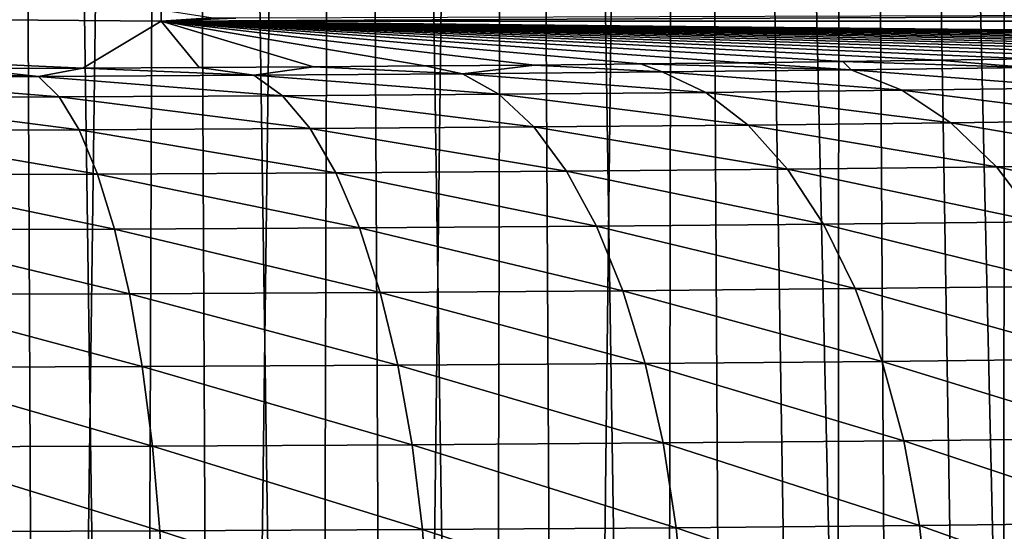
# Model space of a CAD drawing. Header units: millimetres. Extents: x -110 to 110, y 0 to 80.
# Tile 368 of 439: x 74.2 to 77.32, y 50.32 to 51.94. Entities that reach past the tile are written whole.
import ezdxf

# ---------------------------------------------------------------- set-up
doc = ezdxf.new("R2010")
doc.units = ezdxf.units.MM
doc.header["$LTSCALE"] = 59.460957
for name, color, linetype in [('134', 7, 'CONTINUOUS'), ('141', 7, 'CONTINUOUS'), ('239', 7, 'CONTINUOUS'), ('29', 7, 'CONTINUOUS'), ('53', 7, 'CONTINUOUS'), ('6', 7, 'CONTINUOUS'), ('80', 7, 'CONTINUOUS'), ('89', 7, 'CONTINUOUS')]:
    doc.layers.add(name, color=color, linetype=linetype)

msp = doc.modelspace()

# ---------------------------------------------------------------- linework, layer by layer
at = {"layer": '134', "color": 7, "linetype": 'CONTINUOUS'}
for points in [[(75.8318, 51.7919, 40.078), (75.486, 51.789, 39.9092), (75.6038, 51.7642, 39.6515), (75.8318, 51.7919, 40.078)], [(76.236, 51.7699, 39.9766), (75.8318, 51.7919, 40.078), (75.6038, 51.7642, 39.6515), (76.236, 51.7699, 39.9766)], [(76.1681, 51.7952, 40.2651), (75.8318, 51.7919, 40.078), (76.236, 51.7699, 39.9766), (76.1681, 51.7952, 40.2651)], [(76.4939, 51.7987, 40.4698), (76.1681, 51.7952, 40.2651), (76.8346, 51.7766, 40.3602), (76.4939, 51.7987, 40.4698)], [(76.8346, 51.7766, 40.3602), (76.1681, 51.7952, 40.2651), (76.236, 51.7699, 39.9766), (76.8346, 51.7766, 40.3602)], [(76.8084, 51.8026, 40.6916), (76.4939, 51.7987, 40.4698), (76.8346, 51.7766, 40.3602), (76.8084, 51.8026, 40.6916)], [(77.1105, 51.8068, 40.9299), (76.8084, 51.8026, 40.6916), (77.3941, 51.7842, 40.7987), (77.1105, 51.8068, 40.9299)], [(77.3941, 51.7842, 40.7987), (76.8084, 51.8026, 40.6916), (76.8346, 51.7766, 40.3602), (77.3941, 51.7842, 40.7987)], [(77.3995, 51.8112, 41.184), (77.1105, 51.8068, 40.9299), (77.3941, 51.7842, 40.7987), (77.3995, 51.8112, 41.184)], [(74.2613, 51.7561, 39.188), (73.6496, 51.7793, 39.3536), (73.5632, 51.7538, 39.0538), (74.2613, 51.7561, 39.188)], [(74.0277, 51.7805, 39.4251), (73.6496, 51.7793, 39.3536), (74.2613, 51.7561, 39.188), (74.0277, 51.7805, 39.4251)], [(74.4015, 51.7821, 39.5167), (74.0277, 51.7805, 39.4251), (74.2613, 51.7561, 39.188), (74.4015, 51.7821, 39.5167)], [(74.9436, 51.7596, 39.3879), (74.4015, 51.7821, 39.5167), (74.2613, 51.7561, 39.188), (74.9436, 51.7596, 39.3879)], [(74.7698, 51.784, 39.6282), (74.4015, 51.7821, 39.5167), (74.9436, 51.7596, 39.3879), (74.7698, 51.784, 39.6282)], [(75.1316, 51.7863, 39.7591), (74.7698, 51.784, 39.6282), (74.9436, 51.7596, 39.3879), (75.1316, 51.7863, 39.7591)], [(75.6038, 51.7642, 39.6515), (75.1316, 51.7863, 39.7591), (74.9436, 51.7596, 39.3879), (75.6038, 51.7642, 39.6515)], [(75.6038, 51.7642, 39.6515), (74.9436, 51.7596, 39.3879), (75.7192, 51.6995, 39.3994), (75.6038, 51.7642, 39.6515)], [(75.486, 51.789, 39.9092), (75.1316, 51.7863, 39.7591), (75.6038, 51.7642, 39.6515), (75.486, 51.789, 39.9092)], [(76.236, 51.7699, 39.9766), (75.6038, 51.7642, 39.6515), (76.3749, 51.7053, 39.7365), (76.236, 51.7699, 39.9766)], [(76.3749, 51.7053, 39.7365), (75.6038, 51.7642, 39.6515), (75.7192, 51.6995, 39.3994), (76.3749, 51.7053, 39.7365)], [(76.8346, 51.7766, 40.3602), (76.236, 51.7699, 39.9766), (76.9957, 51.7123, 40.1344), (76.8346, 51.7766, 40.3602)], [(76.9957, 51.7123, 40.1344), (76.236, 51.7699, 39.9766), (76.3749, 51.7053, 39.7365), (76.9957, 51.7123, 40.1344)], [(77.3941, 51.7842, 40.7987), (76.8346, 51.7766, 40.3602), (77.576, 51.7202, 40.5892), (77.3941, 51.7842, 40.7987)], [(77.576, 51.7202, 40.5892), (76.8346, 51.7766, 40.3602), (76.9957, 51.7123, 40.1344), (77.576, 51.7202, 40.5892)], [(74.2613, 51.7561, 39.188), (73.5632, 51.7538, 39.0538), (74.3268, 51.6911, 38.9187), (74.2613, 51.7561, 39.188)], [(74.3268, 51.6911, 38.9187), (73.5632, 51.7538, 39.0538), (73.6027, 51.6886, 38.7794), (74.3268, 51.6911, 38.9187)], [(74.9436, 51.7596, 39.3879), (74.2613, 51.7561, 39.188), (75.0344, 51.6947, 39.1259), (74.9436, 51.7596, 39.3879)], [(75.0344, 51.6947, 39.1259), (74.2613, 51.7561, 39.188), (74.3268, 51.6911, 38.9187), (75.0344, 51.6947, 39.1259)], [(75.7192, 51.6995, 39.3994), (74.9436, 51.7596, 39.3879), (75.0344, 51.6947, 39.1259), (75.7192, 51.6995, 39.3994)], [(75.7192, 51.6995, 39.3994), (75.0344, 51.6947, 39.1259), (75.8298, 51.596, 39.1583), (75.7192, 51.6995, 39.3994)], [(76.3749, 51.7053, 39.7365), (75.7192, 51.6995, 39.3994), (76.5081, 51.6021, 39.507), (76.3749, 51.7053, 39.7365)], [(76.5081, 51.6021, 39.507), (75.7192, 51.6995, 39.3994), (75.8298, 51.596, 39.1583), (76.5081, 51.6021, 39.507)], [(76.9957, 51.7123, 40.1344), (76.3749, 51.7053, 39.7365), (77.1502, 51.6092, 39.9185), (76.9957, 51.7123, 40.1344)], [(77.1502, 51.6092, 39.9185), (76.3749, 51.7053, 39.7365), (76.5081, 51.6021, 39.507), (77.1502, 51.6092, 39.9185)], [(77.576, 51.7202, 40.5892), (76.9957, 51.7123, 40.1344), (77.7504, 51.6175, 40.389), (77.576, 51.7202, 40.5892)], [(77.7504, 51.6175, 40.389), (76.9957, 51.7123, 40.1344), (77.1502, 51.6092, 39.9185), (77.7504, 51.6175, 40.389)], [(74.3268, 51.6911, 38.9187), (73.6027, 51.6886, 38.7794), (74.3896, 51.5873, 38.6611), (74.3268, 51.6911, 38.9187)], [(74.3896, 51.5873, 38.6611), (73.6027, 51.6886, 38.7794), (73.6406, 51.5848, 38.517), (74.3896, 51.5873, 38.6611)], [(75.0344, 51.6947, 39.1259), (74.3268, 51.6911, 38.9187), (75.1215, 51.591, 38.8755), (75.0344, 51.6947, 39.1259)], [(75.1215, 51.591, 38.8755), (74.3268, 51.6911, 38.9187), (74.3896, 51.5873, 38.6611), (75.1215, 51.591, 38.8755)], [(75.8298, 51.596, 39.1583), (75.0344, 51.6947, 39.1259), (75.1215, 51.591, 38.8755), (75.8298, 51.596, 39.1583)], [(77.1502, 51.6092, 39.9185), (76.5081, 51.6021, 39.507), (77.295, 51.4695, 39.717), (77.1502, 51.6092, 39.9185)], [(77.7504, 51.6175, 40.389), (77.1502, 51.6092, 39.9185), (77.9139, 51.478, 40.2022), (77.7504, 51.6175, 40.389)], [(77.9139, 51.478, 40.2022), (77.1502, 51.6092, 39.9185), (77.295, 51.4695, 39.717), (77.9139, 51.478, 40.2022)], [(74.3896, 51.5873, 38.6611), (73.6406, 51.5848, 38.517), (74.4484, 51.4469, 38.4204), (74.3896, 51.5873, 38.6611)], [(74.4484, 51.4469, 38.4204), (73.6406, 51.5848, 38.517), (73.6761, 51.4443, 38.2719), (74.4484, 51.4469, 38.4204)], [(75.1215, 51.591, 38.8755), (74.3896, 51.5873, 38.6611), (75.2031, 51.4508, 38.6415), (75.1215, 51.591, 38.8755)], [(75.2031, 51.4508, 38.6415), (74.3896, 51.5873, 38.6611), (74.4484, 51.4469, 38.4204), (75.2031, 51.4508, 38.6415)], [(75.8298, 51.596, 39.1583), (75.1215, 51.591, 38.8755), (75.9335, 51.4559, 38.9331), (75.8298, 51.596, 39.1583)], [(75.9335, 51.4559, 38.9331), (75.1215, 51.591, 38.8755), (75.2031, 51.4508, 38.6415), (75.9335, 51.4559, 38.9331)], [(76.5081, 51.6021, 39.507), (75.8298, 51.596, 39.1583), (76.6329, 51.4621, 39.2927), (76.5081, 51.6021, 39.507)], [(76.6329, 51.4621, 39.2927), (75.8298, 51.596, 39.1583), (75.9335, 51.4559, 38.9331), (76.6329, 51.4621, 39.2927)], [(77.295, 51.4695, 39.717), (76.5081, 51.6021, 39.507), (76.6329, 51.4621, 39.2927), (77.295, 51.4695, 39.717)], [(75.2031, 51.4508, 38.6415), (74.4484, 51.4469, 38.4204), (75.2776, 51.2767, 38.4288), (75.2031, 51.4508, 38.6415)], [(75.9335, 51.4559, 38.9331), (75.2031, 51.4508, 38.6415), (76.0281, 51.282, 38.7285), (75.9335, 51.4559, 38.9331)], [(76.0281, 51.282, 38.7285), (75.2031, 51.4508, 38.6415), (75.2776, 51.2767, 38.4288), (76.0281, 51.282, 38.7285)], [(76.6329, 51.4621, 39.2927), (75.9335, 51.4559, 38.9331), (76.7468, 51.2884, 39.098), (76.6329, 51.4621, 39.2927)], [(76.7468, 51.2884, 39.098), (75.9335, 51.4559, 38.9331), (76.0281, 51.282, 38.7285), (76.7468, 51.2884, 39.098)], [(77.295, 51.4695, 39.717), (76.6329, 51.4621, 39.2927), (77.4271, 51.296, 39.534), (77.295, 51.4695, 39.717)], [(77.4271, 51.296, 39.534), (76.6329, 51.4621, 39.2927), (76.7468, 51.2884, 39.098), (77.4271, 51.296, 39.534)], [(77.9139, 51.478, 40.2022), (77.295, 51.4695, 39.717), (78.0631, 51.3047, 40.0325), (77.9139, 51.478, 40.2022)], [(78.0631, 51.3047, 40.0325), (77.295, 51.4695, 39.717), (77.4271, 51.296, 39.534), (78.0631, 51.3047, 40.0325)], [(74.4484, 51.4469, 38.4204), (73.6761, 51.4443, 38.2719), (74.5021, 51.2728, 38.2016), (74.4484, 51.4469, 38.4204)], [(74.5021, 51.2728, 38.2016), (73.6761, 51.4443, 38.2719), (73.7085, 51.2701, 38.049), (74.5021, 51.2728, 38.2016)], [(75.2776, 51.2767, 38.4288), (74.4484, 51.4469, 38.4204), (74.5021, 51.2728, 38.2016), (75.2776, 51.2767, 38.4288)], [(77.4271, 51.296, 39.534), (76.7468, 51.2884, 39.098), (77.5439, 51.0922, 39.373), (77.4271, 51.296, 39.534)], [(74.5021, 51.2728, 38.2016), (73.7085, 51.2701, 38.049), (74.5496, 51.0684, 38.0091), (74.5021, 51.2728, 38.2016)], [(74.5496, 51.0684, 38.0091), (73.7085, 51.2701, 38.049), (73.7372, 51.0657, 37.8529), (74.5496, 51.0684, 38.0091)], [(75.2776, 51.2767, 38.4288), (74.5021, 51.2728, 38.2016), (75.3435, 51.0725, 38.2416), (75.2776, 51.2767, 38.4288)], [(75.3435, 51.0725, 38.2416), (74.5021, 51.2728, 38.2016), (74.5496, 51.0684, 38.0091), (75.3435, 51.0725, 38.2416)], [(76.0281, 51.282, 38.7285), (75.2776, 51.2767, 38.4288), (76.1117, 51.0778, 38.5484), (76.0281, 51.282, 38.7285)], [(76.1117, 51.0778, 38.5484), (75.2776, 51.2767, 38.4288), (75.3435, 51.0725, 38.2416), (76.1117, 51.0778, 38.5484)], [(76.7468, 51.2884, 39.098), (76.0281, 51.282, 38.7285), (76.8474, 51.0844, 38.9267), (76.7468, 51.2884, 39.098)], [(76.8474, 51.0844, 38.9267), (76.0281, 51.282, 38.7285), (76.1117, 51.0778, 38.5484), (76.8474, 51.0844, 38.9267)], [(77.5439, 51.0922, 39.373), (76.7468, 51.2884, 39.098), (76.8474, 51.0844, 38.9267), (77.5439, 51.0922, 39.373)], [(76.1117, 51.0778, 38.5484), (75.3435, 51.0725, 38.2416), (76.1827, 50.8476, 38.3967), (76.1117, 51.0778, 38.5484)], [(76.8474, 51.0844, 38.9267), (76.1117, 51.0778, 38.5484), (76.9328, 50.8543, 38.7824), (76.8474, 51.0844, 38.9267)], [(76.9328, 50.8543, 38.7824), (76.1117, 51.0778, 38.5484), (76.1827, 50.8476, 38.3967), (76.9328, 50.8543, 38.7824)], [(77.5439, 51.0922, 39.373), (76.8474, 51.0844, 38.9267), (77.643, 50.8622, 39.2375), (77.5439, 51.0922, 39.373)], [(77.643, 50.8622, 39.2375), (76.8474, 51.0844, 38.9267), (76.9328, 50.8543, 38.7824), (77.643, 50.8622, 39.2375)], [(74.5496, 51.0684, 38.0091), (73.7372, 51.0657, 37.8529), (74.5898, 50.838, 37.8468), (74.5496, 51.0684, 38.0091)], [(74.5898, 50.838, 37.8468), (73.7372, 51.0657, 37.8529), (73.7615, 50.8352, 37.6875), (74.5898, 50.838, 37.8468)], [(75.3435, 51.0725, 38.2416), (74.5496, 51.0684, 38.0091), (75.3993, 50.8421, 38.0839), (75.3435, 51.0725, 38.2416)], [(75.3993, 50.8421, 38.0839), (74.5496, 51.0684, 38.0091), (74.5898, 50.838, 37.8468), (75.3993, 50.8421, 38.0839)], [(76.1827, 50.8476, 38.3967), (75.3435, 51.0725, 38.2416), (75.3993, 50.8421, 38.0839), (76.1827, 50.8476, 38.3967)], [(77.643, 50.8622, 39.2375), (76.9328, 50.8543, 38.7824), (77.7223, 50.6108, 39.1301), (77.643, 50.8622, 39.2375)], [(74.5898, 50.838, 37.8468), (73.7615, 50.8352, 37.6875), (74.6221, 50.5861, 37.7179), (74.5898, 50.838, 37.8468)], [(74.6221, 50.5861, 37.7179), (73.7615, 50.8352, 37.6875), (73.7809, 50.5833, 37.5562), (74.6221, 50.5861, 37.7179)], [(75.3993, 50.8421, 38.0839), (74.5898, 50.838, 37.8468), (75.4441, 50.5903, 37.9587), (75.3993, 50.8421, 38.0839)], [(75.4441, 50.5903, 37.9587), (74.5898, 50.838, 37.8468), (74.6221, 50.5861, 37.7179), (75.4441, 50.5903, 37.9587)], [(76.1827, 50.8476, 38.3967), (75.3993, 50.8421, 38.0839), (76.2395, 50.5959, 38.2763), (76.1827, 50.8476, 38.3967)], [(76.2395, 50.5959, 38.2763), (75.3993, 50.8421, 38.0839), (75.4441, 50.5903, 37.9587), (76.2395, 50.5959, 38.2763)], [(76.9328, 50.8543, 38.7824), (76.1827, 50.8476, 38.3967), (77.0012, 50.6027, 38.668), (76.9328, 50.8543, 38.7824)], [(77.0012, 50.6027, 38.668), (76.1827, 50.8476, 38.3967), (76.2395, 50.5959, 38.2763), (77.0012, 50.6027, 38.668)], [(77.7223, 50.6108, 39.1301), (76.9328, 50.8543, 38.7824), (77.0012, 50.6027, 38.668), (77.7223, 50.6108, 39.1301)], [(77.7223, 50.6108, 39.1301), (77.0012, 50.6027, 38.668), (77.7804, 50.3429, 39.053), (77.7223, 50.6108, 39.1301)], [(74.6221, 50.5861, 37.7179), (73.7809, 50.5833, 37.5562), (74.6457, 50.3179, 37.6252), (74.6221, 50.5861, 37.7179)], [(74.6457, 50.3179, 37.6252), (73.7809, 50.5833, 37.5562), (73.7952, 50.3151, 37.4616), (74.6457, 50.3179, 37.6252)], [(75.4441, 50.5903, 37.9587), (74.6221, 50.5861, 37.7179), (75.4768, 50.3222, 37.8686), (75.4441, 50.5903, 37.9587)], [(75.4768, 50.3222, 37.8686), (74.6221, 50.5861, 37.7179), (74.6457, 50.3179, 37.6252), (75.4768, 50.3222, 37.8686)], [(76.2395, 50.5959, 38.2763), (75.4441, 50.5903, 37.9587), (76.2811, 50.3278, 38.1898), (76.2395, 50.5959, 38.2763)], [(76.2811, 50.3278, 38.1898), (75.4441, 50.5903, 37.9587), (75.4768, 50.3222, 37.8686), (76.2811, 50.3278, 38.1898)], [(77.0012, 50.6027, 38.668), (76.2395, 50.5959, 38.2763), (77.0512, 50.3347, 38.5858), (77.0012, 50.6027, 38.668)], [(77.0512, 50.3347, 38.5858), (76.2395, 50.5959, 38.2763), (76.2811, 50.3278, 38.1898), (77.0512, 50.3347, 38.5858)], [(77.7804, 50.3429, 39.053), (77.0012, 50.6027, 38.668), (77.0512, 50.3347, 38.5858), (77.7804, 50.3429, 39.053)], [(76.2811, 50.3278, 38.1898), (75.4768, 50.3222, 37.8686), (76.3065, 50.0488, 38.1388), (76.2811, 50.3278, 38.1898)], [(77.0512, 50.3347, 38.5858), (76.2811, 50.3278, 38.1898), (77.0819, 50.0558, 38.5374), (77.0512, 50.3347, 38.5858)], [(77.0819, 50.0558, 38.5374), (76.2811, 50.3278, 38.1898), (76.3065, 50.0488, 38.1388), (77.0819, 50.0558, 38.5374)], [(77.7804, 50.3429, 39.053), (77.0512, 50.3347, 38.5858), (77.8159, 50.064, 39.0078), (77.7804, 50.3429, 39.053)], [(77.8159, 50.064, 39.0078), (77.0512, 50.3347, 38.5858), (77.0819, 50.0558, 38.5374), (77.8159, 50.064, 39.0078)], [(74.6457, 50.3179, 37.6252), (73.7952, 50.3151, 37.4616), (74.6601, 50.0389, 37.5704), (74.6457, 50.3179, 37.6252)], [(75.4768, 50.3222, 37.8686), (74.6457, 50.3179, 37.6252), (75.4968, 50.0432, 37.8154), (75.4768, 50.3222, 37.8686)], [(75.4968, 50.0432, 37.8154), (74.6457, 50.3179, 37.6252), (74.6601, 50.0389, 37.5704), (75.4968, 50.0432, 37.8154)], [(76.3065, 50.0488, 38.1388), (75.4768, 50.3222, 37.8686), (75.4968, 50.0432, 37.8154), (76.3065, 50.0488, 38.1388)]]:
    msp.add_3dface(points, dxfattribs=at)
at = {"layer": '141', "color": 7, "linetype": 'CONTINUOUS'}
for points in [[(74.65, 51.9308, 48.0349), (79.5787, 51.9552, 48.3135), (74.8866, 51.9398, 48.1925), (74.65, 51.9308, 48.0349)], [(74.65, 51.9308, 48.0349), (79.5787, 51.9308, 48.0349), (79.5787, 51.9552, 48.3135), (74.65, 51.9308, 48.0349)]]:
    msp.add_3dface(points, dxfattribs=at)
at = {"layer": '239', "color": 7, "linetype": 'CONTINUOUS'}
msp.add_3dface([(74.8077, 51.9411, 48.2714), (74.65, 51.9308, 48.0349), (74.8866, 51.9398, 48.1925), (74.8077, 51.9411, 48.2714)], dxfattribs=at)
at = {"layer": '29', "color": 7, "linetype": 'CONTINUOUS'}
for points in [[(74.0089, 40, 34.3433), (74.142, 70.7052, 34.9016), (74.5755, 40, 34.4271), (74.0089, 40, 34.3433)], [(74.142, 70.7052, 34.9016), (74.6885, 70.7052, 34.9922), (74.5755, 40, 34.4271), (74.142, 70.7052, 34.9016)], [(74.5755, 40, 34.4271), (74.6885, 70.7052, 34.9922), (75.1375, 40, 34.5373), (74.5755, 40, 34.4271)], [(74.6885, 70.7052, 34.9922), (75.2301, 70.7052, 35.1085), (75.1375, 40, 34.5373), (74.6885, 70.7052, 34.9922)], [(75.1375, 40, 34.5373), (75.2301, 70.7052, 35.1085), (75.6938, 40, 34.6737), (75.1375, 40, 34.5373)], [(75.2301, 70.7052, 35.1085), (75.7656, 70.7052, 35.2504), (75.6938, 40, 34.6737), (75.2301, 70.7052, 35.1085)], [(75.6938, 40, 34.6737), (75.7656, 70.7052, 35.2504), (76.243, 40, 34.8359), (75.6938, 40, 34.6737)], [(75.7656, 70.7052, 35.2504), (76.2938, 70.7052, 35.4173), (76.243, 40, 34.8359), (75.7656, 70.7052, 35.2504)], [(76.243, 40, 34.8359), (76.2938, 70.7052, 35.4173), (76.7841, 40, 35.0236), (76.243, 40, 34.8359)], [(76.2938, 70.7052, 35.4173), (76.8135, 70.7052, 35.6091), (76.7841, 40, 35.0236), (76.2938, 70.7052, 35.4173)], [(76.7841, 40, 35.0236), (76.8135, 70.7052, 35.6091), (77.3159, 40, 35.2364), (76.7841, 40, 35.0236)], [(76.8135, 70.7052, 35.6091), (77.3236, 70.7052, 35.8252), (77.3159, 40, 35.2364), (76.8135, 70.7052, 35.6091)], [(77.3159, 40, 35.2364), (77.3236, 70.7052, 35.8252), (77.8371, 40, 35.4738), (77.3159, 40, 35.2364)]]:
    msp.add_3dface(points, dxfattribs=at)
at = {"layer": '53', "color": 7, "linetype": 'CONTINUOUS'}
for points in [[(73.7238, 40, -34.3113), (74.2833, 40, -34.3805), (74.142, 70.7052, -34.9016), (73.7238, 40, -34.3113)], [(74.142, 70.7052, -34.9016), (74.2833, 40, -34.3805), (74.6885, 70.7052, -34.9922), (74.142, 70.7052, -34.9016)], [(74.2833, 40, -34.3805), (74.8391, 40, -34.4754), (74.6885, 70.7052, -34.9922), (74.2833, 40, -34.3805)], [(74.6885, 70.7052, -34.9922), (74.8391, 40, -34.4754), (75.2301, 70.7052, -35.1085), (74.6885, 70.7052, -34.9922)], [(74.8391, 40, -34.4754), (75.3898, 40, -34.5957), (75.2301, 70.7052, -35.1085), (74.8391, 40, -34.4754)], [(75.2301, 70.7052, -35.1085), (75.3898, 40, -34.5957), (75.7656, 70.7052, -35.2504), (75.2301, 70.7052, -35.1085)], [(75.3898, 40, -34.5957), (75.9345, 40, -34.7413), (75.7656, 70.7052, -35.2504), (75.3898, 40, -34.5957)], [(75.7656, 70.7052, -35.2504), (75.9345, 40, -34.7413), (76.2938, 70.7052, -35.4173), (75.7656, 70.7052, -35.2504)], [(75.9345, 40, -34.7413), (76.4719, 40, -34.9118), (76.2938, 70.7052, -35.4173), (75.9345, 40, -34.7413)], [(76.2938, 70.7052, -35.4173), (77.0009, 40, -35.1068), (76.8135, 70.7052, -35.6091), (76.2938, 70.7052, -35.4173)], [(76.4719, 40, -34.9118), (77.0009, 40, -35.1068), (76.2938, 70.7052, -35.4173), (76.4719, 40, -34.9118)], [(76.8135, 70.7052, -35.6091), (77.5203, 40, -35.326), (77.3236, 70.7052, -35.8252), (76.8135, 70.7052, -35.6091)], [(77.0009, 40, -35.1068), (77.5203, 40, -35.326), (76.8135, 70.7052, -35.6091), (77.0009, 40, -35.1068)]]:
    msp.add_3dface(points, dxfattribs=at)
at = {"layer": '6', "color": 7, "linetype": 'CONTINUOUS'}
for points in [[(110, 0, -55), (-110, 0, -55), (110, 80, -55), (110, 0, -55)], [(110, 80, -55), (-110, 0, -55), (-110, 80, -55), (110, 80, -55)]]:
    msp.add_3dface(points, dxfattribs=at)
at = {"layer": '80', "color": 7, "linetype": 'CONTINUOUS'}
for points in [[(74.4015, 51.7821, 39.5167), (74.65, 51.9308, 48.0349), (70.35, 51.9657, 50.0349), (74.4015, 51.7821, 39.5167)], [(70.35, 51.9657, 50.0349), (74.65, 51.9308, 48.0349), (74.65, 51.9657, 50.0349), (70.35, 51.9657, 50.0349)], [(74.0277, 51.7805, 39.4251), (74.4015, 51.7821, 39.5167), (70.35, 51.9657, 50.0349), (74.0277, 51.7805, 39.4251)], [(74.7698, 51.784, 39.6282), (74.65, 51.9308, 48.0349), (74.4015, 51.7821, 39.5167), (74.7698, 51.784, 39.6282)], [(79.5787, 51.9308, 48.0349), (74.65, 51.9308, 48.0349), (79.5295, 51.8816, 45.2163), (79.5787, 51.9308, 48.0349)], [(79.5295, 51.8816, 45.2163), (74.65, 51.9308, 48.0349), (79.5126, 51.8769, 44.9458), (79.5295, 51.8816, 45.2163)], [(79.5126, 51.8769, 44.9458), (74.65, 51.9308, 48.0349), (79.4712, 51.8722, 44.6777), (79.5126, 51.8769, 44.9458)], [(79.4712, 51.8722, 44.6777), (74.65, 51.9308, 48.0349), (79.4059, 51.8676, 44.4149), (79.4712, 51.8722, 44.6777)], [(79.4059, 51.8676, 44.4149), (74.65, 51.9308, 48.0349), (79.2866, 51.8612, 44.0491), (79.4059, 51.8676, 44.4149)], [(79.2866, 51.8612, 44.0491), (74.65, 51.9308, 48.0349), (79.1479, 51.8549, 43.6901), (79.2866, 51.8612, 44.0491)], [(78.6198, 51.8371, 42.6646), (74.65, 51.9308, 48.0349), (78.4081, 51.8314, 42.3433), (78.6198, 51.8371, 42.6646)], [(78.814, 51.8429, 42.9969), (74.65, 51.9308, 48.0349), (78.6198, 51.8371, 42.6646), (78.814, 51.8429, 42.9969)], [(78.9902, 51.8488, 43.339), (74.65, 51.9308, 48.0349), (78.814, 51.8429, 42.9969), (78.9902, 51.8488, 43.339)], [(79.1479, 51.8549, 43.6901), (74.65, 51.9308, 48.0349), (78.9902, 51.8488, 43.339), (79.1479, 51.8549, 43.6901)], [(78.4081, 51.8314, 42.3433), (74.65, 51.9308, 48.0349), (78.1796, 51.826, 42.0336), (78.4081, 51.8314, 42.3433)], [(77.9348, 51.8209, 41.7367), (74.65, 51.9308, 48.0349), (77.6746, 51.8159, 41.4532), (77.9348, 51.8209, 41.7367)], [(77.6746, 51.8159, 41.4532), (74.65, 51.9308, 48.0349), (77.3995, 51.8112, 41.184), (77.6746, 51.8159, 41.4532)], [(77.3995, 51.8112, 41.184), (74.65, 51.9308, 48.0349), (77.1105, 51.8068, 40.9299), (77.3995, 51.8112, 41.184)], [(77.1105, 51.8068, 40.9299), (74.65, 51.9308, 48.0349), (76.8084, 51.8026, 40.6916), (77.1105, 51.8068, 40.9299)], [(76.8084, 51.8026, 40.6916), (74.65, 51.9308, 48.0349), (76.4939, 51.7987, 40.4698), (76.8084, 51.8026, 40.6916)], [(76.4939, 51.7987, 40.4698), (74.65, 51.9308, 48.0349), (76.1681, 51.7952, 40.2651), (76.4939, 51.7987, 40.4698)], [(76.1681, 51.7952, 40.2651), (74.65, 51.9308, 48.0349), (75.8318, 51.7919, 40.078), (76.1681, 51.7952, 40.2651)], [(75.8318, 51.7919, 40.078), (74.65, 51.9308, 48.0349), (75.486, 51.789, 39.9092), (75.8318, 51.7919, 40.078)], [(75.486, 51.789, 39.9092), (74.65, 51.9308, 48.0349), (75.1316, 51.7863, 39.7591), (75.486, 51.789, 39.9092)], [(75.1316, 51.7863, 39.7591), (74.65, 51.9308, 48.0349), (74.7698, 51.784, 39.6282), (75.1316, 51.7863, 39.7591)], [(78.1796, 51.826, 42.0336), (74.65, 51.9308, 48.0349), (77.9348, 51.8209, 41.7367), (78.1796, 51.826, 42.0336)]]:
    msp.add_3dface(points, dxfattribs=at)
at = {"layer": '89', "color": 7, "linetype": 'CONTINUOUS'}
msp.add_3dface([(74.65, 51.9657, 50.0349), (74.65, 51.9308, 48.0349), (74.8077, 51.9411, 48.2714), (74.65, 51.9657, 50.0349)], dxfattribs=at)

doc.saveas('drawing.dxf')
